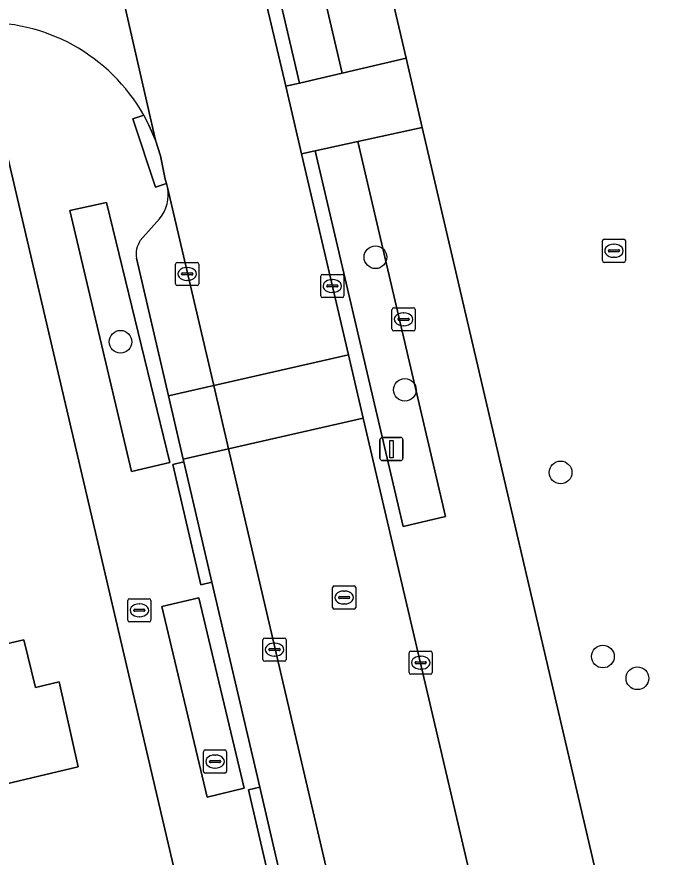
# Model space of a CAD drawing. Extents: x 157320 to 158835, y 386650 to 388491.
# Drawn here: x 157733.53 to 157761.37, y 387793.36 to 387829.62 of the extents above; entities that cross this region are included whole.
import ezdxf

# ---------------------------------------------------------------- set-up
doc = ezdxf.new("R2010")
doc.units = 0
for name, color, linetype in [('IMGEO_Boom', 7, 'Continuous'), ('IMGEO_Brandkraan', 7, 'Continuous'), ('IMGEO_Erf', 7, 'Continuous'), ('IMGEO_Groenvoorziening', 7, 'Continuous'), ('IMGEO_Kolk', 7, 'Continuous'), ('IMGEO_Lichtmast', 7, 'Continuous'), ('IMGEO_Pand', 7, 'Continuous'), ('IMGEO_Parkeervlak_open', 7, 'Continuous'), ('IMGEO_Rijbaan_lokaal_open', 7, 'Continuous'), ('IMGEO_Rioolput', 7, 'Continuous'), ('IMGEO_Voetpad_open', 7, 'Continuous')]:
    doc.layers.add(name, color=color, linetype=linetype)

msp = doc.modelspace()

# ---------------------------------------------------------------- linework, layer by layer
at = {"layer": 'IMGEO_Boom'}
for centre in [(157748.999, 387819.242), (157738.002, 387815.596), (157750.27, 387813.52), (157756.988, 387809.959), (157758.812, 387802.014), (157760.297, 387801.076)]:
    msp.add_circle(centre, 0.489, dxfattribs=at)
at = {"layer": 'IMGEO_Brandkraan'}
for p, q in [((157738.392, 387804.509), (157739.244, 387804.509)), ((157738.317, 387803.583), (157738.317, 387804.435)), ((157738.805, 387804.289), (157738.83, 387804.289)), ((157739.318, 387804.435), (157739.318, 387803.583)), ((157738.576, 387804.003), (157738.576, 387804.015)), ((157739.014, 387803.966), (157738.616, 387803.966)), ((157738.619, 387804.052), (157739.017, 387804.052)), ((157739.06, 387804.015), (157739.06, 387804.003)), ((157739.244, 387803.509), (157738.392, 387803.509)), ((157738.828, 387803.729), (157738.803, 387803.729))]:
    msp.add_line(p, q, dxfattribs=at)
for points in [[(157738.392, 387804.509), (157739.244, 387804.509)], [(157738.317, 387803.583), (157738.317, 387804.435)], [(157739.318, 387804.435), (157739.318, 387803.583)], [(157739.244, 387803.509), (157738.392, 387803.509)]]:
    msp.add_lwpolyline(points, dxfattribs=at)
for centre, radius, start, end in [((157738.394, 387804.433), 0.0765, 91.552, 178.448), ((157738.394, 387804.433), 0.0765, 91.552, 178.448), ((157739.242, 387804.433), 0.0765, 1.552, 88.448), ((157739.242, 387804.433), 0.0765, 1.552, 88.448), ((157738.616, 387804.012), 0.0403, 85.8775, 175.7526), ((157738.613, 387804.002), 0.0366, 178.938, 274.7102), ((157739.017, 387804.009), 0.043, 264.8664, 352.4533), ((157739.021, 387804.014), 0.0386, 1.7309, 96.639), ((157738.394, 387803.585), 0.0765, 181.552, 268.448), ((157738.394, 387803.585), 0.0765, 181.552, 268.448), ((157739.242, 387803.585), 0.0765, 271.552, 358.448), ((157739.242, 387803.585), 0.0765, 271.552, 358.448)]:
    msp.add_arc(centre, radius, start, end, dxfattribs=at)
for centre, major_axis, ratio, start_param, end_param in [((157738.804, 387804.009), (-0.387, 0.002), 0.722429, 4.712389, 7.853982), ((157738.829, 387804.009), (-0.39, 0.002), 0.717154, 1.570796, 4.712389)]:
    msp.add_ellipse(centre, major_axis=major_axis, ratio=ratio, start_param=start_param, end_param=end_param, dxfattribs=at)
at = {"layer": 'IMGEO_Erf'}
for points in [[(157750.201, 387870.784), (157750.238, 387869.454), (157740.621, 387869.428), (157746.507, 387844.177), (157750.318, 387827.827), (157751.015, 387824.836), (157761.637, 387779.261)], [(157751.274, 387746.222), (157750.377, 387750), (157747.568, 387761.828), (157732.841, 387824.842), (157689.538, 387814.686)], [(157727.959, 387801.391), (157733.839, 387802.73), (157734.337, 387800.677), (157735.361, 387800.918), (157736.181, 387797.258), (157731.315, 387796.109)]]:
    msp.add_lwpolyline(points, dxfattribs=at)
at = {"layer": 'IMGEO_Groenvoorziening'}
for points in [[(157747.561, 387827.185), (157745.222, 387837.216), (157743.38, 387836.787), (157745.729, 387826.758)], [(157746.406, 387823.84), (157750.191, 387807.63), (157752.019, 387808.053), (157748.247, 387824.238)], [(157738.485, 387810.002), (157740.126, 387810.39), (157737.402, 387821.608), (157735.815, 387821.256)], [(157741.735, 387795.949), (157743.341, 387796.33), (157741.387, 387804.549), (157739.787, 387804.171)]]:
    msp.add_lwpolyline(points, close=True, dxfattribs=at)
at = {"layer": 'IMGEO_Kolk'}
for p, q in [((157758.788, 387819.096), (157758.788, 387819.948)), ((157758.863, 387820.022), (157759.715, 387820.022)), ((157759.276, 387819.802), (157759.301, 387819.802)), ((157759.789, 387819.948), (157759.789, 387819.096)), ((157759.047, 387819.516), (157759.047, 387819.528)), ((157759.485, 387819.479), (157759.087, 387819.479)), ((157759.09, 387819.565), (157759.488, 387819.565)), ((157759.531, 387819.528), (157759.531, 387819.516)), ((157740.456, 387819.021), (157741.308, 387819.021)), ((157759.715, 387819.022), (157758.863, 387819.022)), ((157759.299, 387819.242), (157759.274, 387819.242)), ((157740.381, 387818.095), (157740.381, 387818.947)), ((157740.869, 387818.801), (157740.894, 387818.801)), ((157741.382, 387818.947), (157741.382, 387818.095)), ((157740.64, 387818.515), (157740.64, 387818.527)), ((157741.078, 387818.478), (157740.68, 387818.478)), ((157740.683, 387818.564), (157741.081, 387818.564)), ((157741.124, 387818.527), (157741.124, 387818.515)), ((157746.639, 387817.576), (157746.639, 387818.428)), ((157746.714, 387818.502), (157747.566, 387818.502)), ((157747.127, 387818.282), (157747.152, 387818.282)), ((157747.64, 387818.428), (157747.64, 387817.576)), ((157741.308, 387818.021), (157740.456, 387818.021)), ((157740.892, 387818.241), (157740.867, 387818.241)), ((157746.898, 387817.996), (157746.898, 387818.008)), ((157747.336, 387817.959), (157746.938, 387817.959)), ((157746.941, 387818.045), (157747.339, 387818.045)), ((157747.382, 387818.008), (157747.382, 387817.996)), ((157747.15, 387817.722), (157747.125, 387817.722)), ((157747.566, 387817.502), (157746.714, 387817.502)), ((157749.714, 387816.137), (157749.714, 387816.989)), ((157749.789, 387817.063), (157750.641, 387817.063)), ((157750.202, 387816.843), (157750.227, 387816.843)), ((157750.715, 387816.989), (157750.715, 387816.137)), ((157749.973, 387816.557), (157749.973, 387816.569)), ((157750.411, 387816.52), (157750.013, 387816.52)), ((157750.016, 387816.606), (157750.414, 387816.606)), ((157750.457, 387816.569), (157750.457, 387816.557)), ((157750.225, 387816.283), (157750.2, 387816.283)), ((157750.641, 387816.063), (157749.789, 387816.063)), ((157744.149, 387801.887), (157744.149, 387802.739)), ((157744.224, 387802.813), (157745.076, 387802.813)), ((157745.15, 387802.739), (157745.15, 387801.887)), ((157744.408, 387802.307), (157744.408, 387802.319)), ((157744.451, 387802.356), (157744.849, 387802.356)), ((157744.637, 387802.593), (157744.662, 387802.593)), ((157744.892, 387802.319), (157744.892, 387802.307)), ((157744.846, 387802.27), (157744.448, 387802.27)), ((157744.66, 387802.033), (157744.635, 387802.033)), ((157750.452, 387801.323), (157750.452, 387802.175)), ((157750.527, 387802.249), (157751.379, 387802.249)), ((157750.94, 387802.029), (157750.965, 387802.029)), ((157751.453, 387802.175), (157751.453, 387801.323)), ((157745.076, 387801.813), (157744.224, 387801.813)), ((157750.711, 387801.743), (157750.711, 387801.755)), ((157751.149, 387801.706), (157750.751, 387801.706)), ((157750.754, 387801.792), (157751.152, 387801.792)), ((157751.195, 387801.755), (157751.195, 387801.743)), ((157751.379, 387801.249), (157750.527, 387801.249)), ((157750.963, 387801.469), (157750.938, 387801.469))]:
    msp.add_line(p, q, dxfattribs=at)
for points in [[(157758.788, 387819.096), (157758.788, 387819.948)], [(157758.863, 387820.022), (157759.715, 387820.022)], [(157759.789, 387819.948), (157759.789, 387819.096)], [(157740.456, 387819.021), (157741.308, 387819.021)], [(157759.715, 387819.022), (157758.863, 387819.022)], [(157740.381, 387818.095), (157740.381, 387818.947)], [(157741.382, 387818.947), (157741.382, 387818.095)], [(157746.639, 387817.576), (157746.639, 387818.428)], [(157746.714, 387818.502), (157747.566, 387818.502)], [(157747.64, 387818.428), (157747.64, 387817.576)], [(157741.308, 387818.021), (157740.456, 387818.021)], [(157747.566, 387817.502), (157746.714, 387817.502)], [(157749.714, 387816.137), (157749.714, 387816.989)], [(157749.789, 387817.063), (157750.641, 387817.063)], [(157750.715, 387816.989), (157750.715, 387816.137)], [(157750.641, 387816.063), (157749.789, 387816.063)], [(157744.149, 387801.887), (157744.149, 387802.739)], [(157744.224, 387802.813), (157745.076, 387802.813)], [(157745.15, 387802.739), (157745.15, 387801.887)], [(157750.452, 387801.323), (157750.452, 387802.175)], [(157750.527, 387802.249), (157751.379, 387802.249)], [(157751.453, 387802.175), (157751.453, 387801.323)], [(157745.076, 387801.813), (157744.224, 387801.813)], [(157751.379, 387801.249), (157750.527, 387801.249)]]:
    msp.add_lwpolyline(points, dxfattribs=at)
for centre, radius, start, end in [((157758.865, 387819.946), 0.0765, 91.552, 178.448), ((157758.865, 387819.946), 0.0765, 91.552, 178.448), ((157759.713, 387819.946), 0.0765, 1.552, 88.448), ((157759.713, 387819.946), 0.0765, 1.552, 88.448), ((157759.087, 387819.525), 0.0403, 85.8775, 175.7526), ((157759.084, 387819.515), 0.0366, 178.938, 274.7102), ((157759.488, 387819.522), 0.043, 264.8664, 352.4533), ((157759.492, 387819.527), 0.0386, 1.7309, 96.639), ((157740.458, 387818.945), 0.0765, 91.552, 178.448), ((157740.458, 387818.945), 0.0765, 91.552, 178.448), ((157741.306, 387818.945), 0.0765, 1.552, 88.448), ((157741.306, 387818.945), 0.0765, 1.552, 88.448), ((157758.865, 387819.098), 0.0765, 181.552, 268.448), ((157758.865, 387819.098), 0.0765, 181.552, 268.448), ((157759.713, 387819.098), 0.0765, 271.552, 358.448), ((157759.713, 387819.098), 0.0765, 271.552, 358.448), ((157740.68, 387818.524), 0.0403, 85.8775, 175.7526), ((157740.677, 387818.514), 0.0366, 178.938, 274.7102), ((157741.081, 387818.521), 0.043, 264.8664, 352.4533), ((157741.085, 387818.526), 0.0386, 1.7309, 96.639), ((157746.716, 387818.426), 0.0765, 91.552, 178.448), ((157746.716, 387818.426), 0.0765, 91.552, 178.448), ((157747.564, 387818.426), 0.0765, 1.552, 88.448), ((157747.564, 387818.426), 0.0765, 1.552, 88.448), ((157740.458, 387818.097), 0.0765, 181.552, 268.448), ((157740.458, 387818.097), 0.0765, 181.552, 268.448), ((157741.306, 387818.097), 0.0765, 271.552, 358.448), ((157741.306, 387818.097), 0.0765, 271.552, 358.448), ((157746.938, 387818.005), 0.0403, 85.8775, 175.7526), ((157746.935, 387817.995), 0.0366, 178.938, 274.7102), ((157747.339, 387818.002), 0.043, 264.8664, 352.4533), ((157747.343, 387818.007), 0.0386, 1.7309, 96.639), ((157746.716, 387817.578), 0.0765, 181.552, 268.448), ((157746.716, 387817.578), 0.0765, 181.552, 268.448), ((157747.564, 387817.578), 0.0765, 271.552, 358.448), ((157747.564, 387817.578), 0.0765, 271.552, 358.448), ((157749.791, 387816.987), 0.0765, 91.552, 178.448), ((157749.791, 387816.987), 0.0765, 91.552, 178.448), ((157750.639, 387816.987), 0.0765, 1.552, 88.448), ((157750.639, 387816.987), 0.0765, 1.552, 88.448), ((157750.013, 387816.566), 0.0403, 85.8775, 175.7526), ((157750.01, 387816.556), 0.0366, 178.938, 274.7102), ((157750.414, 387816.563), 0.043, 264.8664, 352.4533), ((157750.418, 387816.568), 0.0386, 1.7309, 96.639), ((157749.791, 387816.139), 0.0765, 181.552, 268.448), ((157749.791, 387816.139), 0.0765, 181.552, 268.448), ((157750.639, 387816.139), 0.0765, 271.552, 358.448), ((157750.639, 387816.139), 0.0765, 271.552, 358.448), ((157744.226, 387802.737), 0.0765, 91.552, 178.448), ((157744.226, 387802.737), 0.0765, 91.552, 178.448), ((157745.074, 387802.737), 0.0765, 1.552, 88.448), ((157745.074, 387802.737), 0.0765, 1.552, 88.448), ((157744.448, 387802.316), 0.0403, 85.8775, 175.7526), ((157744.853, 387802.318), 0.0386, 1.7309, 96.639), ((157744.445, 387802.306), 0.0366, 178.938, 274.7102), ((157744.849, 387802.313), 0.043, 264.8664, 352.4533), ((157750.529, 387802.173), 0.0765, 91.552, 178.448), ((157750.529, 387802.173), 0.0765, 91.552, 178.448), ((157751.377, 387802.173), 0.0765, 1.552, 88.448), ((157751.377, 387802.173), 0.0765, 1.552, 88.448), ((157744.226, 387801.889), 0.0765, 181.552, 268.448), ((157744.226, 387801.889), 0.0765, 181.552, 268.448), ((157745.074, 387801.889), 0.0765, 271.552, 358.448), ((157745.074, 387801.889), 0.0765, 271.552, 358.448), ((157750.751, 387801.752), 0.0403, 85.8775, 175.7526), ((157750.748, 387801.742), 0.0366, 178.938, 274.7102), ((157751.152, 387801.749), 0.043, 264.8664, 352.4533), ((157751.156, 387801.754), 0.0386, 1.7309, 96.639), ((157750.529, 387801.325), 0.0765, 181.552, 268.448), ((157750.529, 387801.325), 0.0765, 181.552, 268.448), ((157751.377, 387801.325), 0.0765, 271.552, 358.448), ((157751.377, 387801.325), 0.0765, 271.552, 358.448)]:
    msp.add_arc(centre, radius, start, end, dxfattribs=at)
for centre, major_axis, ratio, start_param, end_param in [((157759.275, 387819.522), (-0.387, 0.002), 0.722429, 4.712389, 7.853982), ((157759.3, 387819.522), (-0.39, 0.002), 0.717154, 1.570796, 4.712389), ((157740.868, 387818.521), (-0.387, 0.002), 0.722429, 4.712389, 7.853982), ((157740.893, 387818.521), (-0.39, 0.002), 0.717154, 1.570796, 4.712389), ((157747.126, 387818.002), (-0.387, 0.002), 0.722429, 4.712389, 7.853982), ((157747.151, 387818.002), (-0.39, 0.002), 0.717154, 1.570796, 4.712389), ((157750.201, 387816.563), (-0.387, 0.002), 0.722429, 4.712389, 7.853982), ((157750.226, 387816.563), (-0.39, 0.002), 0.717154, 1.570796, 4.712389), ((157744.636, 387802.313), (-0.387, 0.002), 0.722429, 4.712389, 7.853982), ((157744.661, 387802.313), (-0.39, 0.002), 0.717154, 1.570796, 4.712389), ((157750.939, 387801.749), (-0.387, 0.002), 0.722429, 4.712389, 7.853982), ((157750.964, 387801.749), (-0.39, 0.002), 0.717154, 1.570796, 4.712389)]:
    msp.add_ellipse(centre, major_axis=major_axis, ratio=ratio, start_param=start_param, end_param=end_param, dxfattribs=at)
at = {"layer": 'IMGEO_Lichtmast'}
for p, q in [((157749.296, 387811.467), (157750.086, 387811.467)), ((157750.086, 387811.467), (157749.296, 387811.467)), ((157749.196, 387810.567), (157749.196, 387811.367)), ((157749.196, 387811.367), (157749.196, 387810.567)), ((157750.186, 387811.367), (157750.186, 387810.567)), ((157750.186, 387810.567), (157750.186, 387811.367)), ((157750.086, 387810.467), (157749.296, 387810.467)), ((157749.296, 387810.467), (157750.086, 387810.467))]:
    msp.add_line(p, q, dxfattribs=at)
msp.add_lwpolyline([(157749.616, 387811.342), (157749.766, 387811.342), (157749.766, 387810.592), (157749.616, 387810.592), (157749.616, 387811.342)], dxfattribs=at)
for centre, start, end in [((157749.296, 387811.367), 90, 180), ((157749.296, 387811.367), 90, 180), ((157750.086, 387811.367), 0, 90), ((157750.086, 387811.367), 360, 90), ((157749.296, 387810.567), 180, 270), ((157749.296, 387810.567), 180, 270), ((157750.086, 387810.567), 270, 0), ((157750.086, 387810.567), 270, 0)]:
    msp.add_arc(centre, 0.1, start, end, dxfattribs=at)
at = {"layer": 'IMGEO_Pand'}
msp.add_lwpolyline([(157719.402, 387802.475), (157720.249, 387798.822), (157723.062, 387799.474), (157723.549, 387797.372), (157726.041, 387797.95), (157726.719, 387795.023), (157731.315, 387796.109), (157736.181, 387797.258), (157735.361, 387800.918), (157734.337, 387800.677), (157733.839, 387802.73), (157727.959, 387801.391), (157726.789, 387801.125), (157726.115, 387804.089)], close=True, dxfattribs=at)
at = {"layer": 'IMGEO_Parkeervlak_open'}
for points in [[(157738.695, 387819.198), (157740.078, 387813.262), (157742.025, 387813.705), (157740.034, 387822.255)], [(157739.688, 387820.905), (157738.855, 387819.959)], [(157757.196, 387748.621), (157756.876, 387750), (157755.463, 387756.098), (157742.661, 387810.978), (157740.713, 387810.535), (157740.741, 387810.415), (157741.949, 387805.221), (157744.01, 387796.384), (157744.865, 387792.718), (157747.834, 387779.976), (157749.544, 387772.633), (157749.917, 387771.033), (157750.11, 387770.186)]]:
    msp.add_lwpolyline(points, dxfattribs=at)
msp.add_lwpolyline([(157740.078, 387813.262), (157740.713, 387810.535), (157742.661, 387810.978), (157742.025, 387813.705)], close=True, dxfattribs=at)
for centre, radius, start, end in [((157738.469, 387821.937), 1.597, 319.7489, 11.5006), ((157739.691, 387819.386), 1.013, 145.5635, 190.6895)]:
    msp.add_arc(centre, radius, start, end, dxfattribs=at)
at = {"layer": 'IMGEO_Rijbaan_lokaal_open'}
for points in [[(157739.859, 387849.128), (157734.043, 387847.785), (157735.101, 387843.195), (157735.2, 387843.183), (157739.509, 387824.291), (157739.727, 387823.623), (157739.936, 387822.616), (157739.994, 387822.427), (157740.034, 387822.255), (157742.025, 387813.705), (157747.84, 387815.028), (157745.81, 387823.711), (157745.13, 387826.618), (157743.874, 387831.992)], [(157748.477, 387812.302), (157747.84, 387815.028), (157742.025, 387813.705), (157742.661, 387810.978)], [(157762.736, 387751.297), (157760.598, 387760.418), (157760.434, 387761.155), (157748.477, 387812.302), (157742.661, 387810.978), (157755.463, 387756.098), (157756.876, 387750), (157757.196, 387748.621), (157757.338, 387748.017), (157763.197, 387749.361), (157763.045, 387750)]]:
    msp.add_lwpolyline(points, close=True, dxfattribs=at)
msp.add_lwpolyline([(157739.005, 387825.372), (157739.232, 387824.936), (157739.509, 387824.291), (157735.2, 387843.183), (157735.101, 387843.195)], dxfattribs=at)
msp.add_arc((157732.174, 387821.527), 7.838, 29.3732, 92.8335, dxfattribs=at)
at = {"layer": 'IMGEO_Rioolput'}
for p, q in [((157747.148, 387804.136), (157747.148, 387804.988)), ((157747.223, 387805.062), (157748.075, 387805.062)), ((157748.149, 387804.988), (157748.149, 387804.136)), ((157747.407, 387804.556), (157747.407, 387804.568)), ((157747.845, 387804.519), (157747.447, 387804.519)), ((157747.45, 387804.605), (157747.848, 387804.605)), ((157747.636, 387804.842), (157747.661, 387804.842)), ((157747.891, 387804.568), (157747.891, 387804.556)), ((157747.659, 387804.282), (157747.634, 387804.282)), ((157748.075, 387804.062), (157747.223, 387804.062)), ((157741.656, 387797.984), (157742.508, 387797.984)), ((157741.581, 387797.058), (157741.581, 387797.91)), ((157742.069, 387797.764), (157742.094, 387797.764)), ((157742.582, 387797.91), (157742.582, 387797.058)), ((157741.84, 387797.478), (157741.84, 387797.49)), ((157742.278, 387797.441), (157741.88, 387797.441)), ((157741.883, 387797.527), (157742.281, 387797.527)), ((157742.324, 387797.49), (157742.324, 387797.478)), ((157742.508, 387796.984), (157741.656, 387796.984)), ((157742.092, 387797.204), (157742.067, 387797.204))]:
    msp.add_line(p, q, dxfattribs=at)
for points in [[(157747.148, 387804.136), (157747.148, 387804.988)], [(157747.223, 387805.062), (157748.075, 387805.062)], [(157748.149, 387804.988), (157748.149, 387804.136)], [(157748.075, 387804.062), (157747.223, 387804.062)], [(157741.656, 387797.984), (157742.508, 387797.984)], [(157741.581, 387797.058), (157741.581, 387797.91)], [(157742.582, 387797.91), (157742.582, 387797.058)], [(157742.508, 387796.984), (157741.656, 387796.984)]]:
    msp.add_lwpolyline(points, dxfattribs=at)
for centre, radius, start, end in [((157747.225, 387804.986), 0.0765, 91.552, 178.448), ((157747.225, 387804.986), 0.0765, 91.552, 178.448), ((157748.073, 387804.986), 0.0765, 1.552, 88.448), ((157748.073, 387804.986), 0.0765, 1.552, 88.448), ((157747.447, 387804.565), 0.0403, 85.8775, 175.7526), ((157747.444, 387804.555), 0.0366, 178.938, 274.7102), ((157747.848, 387804.562), 0.043, 264.8664, 352.4533), ((157747.852, 387804.567), 0.0386, 1.7309, 96.639), ((157747.225, 387804.138), 0.0765, 181.552, 268.448), ((157747.225, 387804.138), 0.0765, 181.552, 268.448), ((157748.073, 387804.138), 0.0765, 271.552, 358.448), ((157748.073, 387804.138), 0.0765, 271.552, 358.448), ((157741.658, 387797.908), 0.0765, 91.552, 178.448), ((157741.658, 387797.908), 0.0765, 91.552, 178.448), ((157742.506, 387797.908), 0.0765, 1.552, 88.448), ((157742.506, 387797.908), 0.0765, 1.552, 88.448), ((157741.88, 387797.487), 0.0403, 85.8775, 175.7526), ((157741.877, 387797.477), 0.0366, 178.938, 274.7102), ((157742.281, 387797.484), 0.043, 264.8664, 352.4533), ((157742.285, 387797.489), 0.0386, 1.7309, 96.639), ((157741.658, 387797.06), 0.0765, 181.552, 268.448), ((157741.658, 387797.06), 0.0765, 181.552, 268.448), ((157742.506, 387797.06), 0.0765, 271.552, 358.448), ((157742.506, 387797.06), 0.0765, 271.552, 358.448)]:
    msp.add_arc(centre, radius, start, end, dxfattribs=at)
for centre, major_axis, ratio, start_param, end_param in [((157747.635, 387804.562), (-0.387, 0.002), 0.722429, 4.712389, 7.853982), ((157747.66, 387804.562), (-0.39, 0.002), 0.717154, 1.570796, 4.712389), ((157742.068, 387797.484), (-0.387, 0.002), 0.722429, 4.712389, 7.853982), ((157742.093, 387797.484), (-0.39, 0.002), 0.717154, 1.570796, 4.712389)]:
    msp.add_ellipse(centre, major_axis=major_axis, ratio=ratio, start_param=start_param, end_param=end_param, dxfattribs=at)
at = {"layer": 'IMGEO_Voetpad_open'}
for points in [[(157737.764, 387871.725), (157745.166, 387840.283), (157742.697, 387839.705), (157735.804, 387868.801), (157735.29, 387868.665), (157735.396, 387868.179), (157739.225, 387851.835), (157739.859, 387849.128), (157743.874, 387831.992), (157745.13, 387826.618), (157745.729, 387826.758), (157743.38, 387836.787), (157745.222, 387837.216), (157747.561, 387827.185), (157750.318, 387827.827), (157746.507, 387844.177), (157740.621, 387869.428), (157739.416, 387874.598)], [(157731.787, 387829.356), (157732.841, 387824.842), (157747.568, 387761.828), (157750.377, 387750), (157751.274, 387746.222)], [(157740.034, 387822.255), (157739.994, 387822.427), (157739.517, 387822.268), (157738.531, 387825.214), (157739.005, 387825.372)], [(157738.855, 387819.959), (157739.688, 387820.905)], [(157750.11, 387770.186), (157749.917, 387771.033), (157749.544, 387772.633), (157749.079, 387772.525), (157747.365, 387779.867), (157747.834, 387779.976), (157744.865, 387792.718), (157744.37, 387792.603), (157743.519, 387796.27), (157744.01, 387796.384), (157741.949, 387805.221), (157741.462, 387805.109), (157740.258, 387810.304), (157740.741, 387810.415), (157740.713, 387810.535), (157740.078, 387813.262), (157738.695, 387819.198)]]:
    msp.add_lwpolyline(points, dxfattribs=at)
for points in [[(157748.247, 387824.238), (157751.015, 387824.836), (157750.318, 387827.827), (157747.561, 387827.185), (157745.729, 387826.758), (157745.13, 387826.618), (157745.81, 387823.711), (157746.406, 387823.84)], [(157739.005, 387825.372), (157738.531, 387825.214), (157739.517, 387822.268), (157739.994, 387822.427), (157739.936, 387822.616), (157739.727, 387823.623), (157739.509, 387824.291), (157739.232, 387824.936)], [(157763.354, 387751.589), (157754.534, 387789.007), (157757.085, 387789.468), (157765.687, 387752.69), (157767.618, 387753.602), (157761.637, 387779.261), (157751.015, 387824.836), (157748.247, 387824.238), (157752.019, 387808.053), (157750.191, 387807.63), (157746.406, 387823.84), (157745.81, 387823.711), (157747.84, 387815.028), (157748.477, 387812.302), (157760.434, 387761.155), (157760.598, 387760.418), (157762.736, 387751.297)], [(157738.485, 387810.002), (157735.815, 387821.256), (157737.402, 387821.608), (157740.126, 387810.39)], [(157740.741, 387810.415), (157740.258, 387810.304), (157741.462, 387805.109), (157741.949, 387805.221)], [(157741.735, 387795.949), (157739.787, 387804.171), (157741.387, 387804.549), (157743.341, 387796.33)], [(157744.01, 387796.384), (157743.519, 387796.27), (157744.37, 387792.603), (157744.865, 387792.718)]]:
    msp.add_lwpolyline(points, close=True, dxfattribs=at)
for centre, radius, start, end in [((157732.174, 387821.527), 7.838, 29.3732, 92.8335), ((157738.469, 387821.937), 1.597, 319.7489, 11.5006), ((157739.691, 387819.386), 1.013, 145.5635, 190.6895)]:
    msp.add_arc(centre, radius, start, end, dxfattribs=at)

doc.saveas('drawing.dxf')
